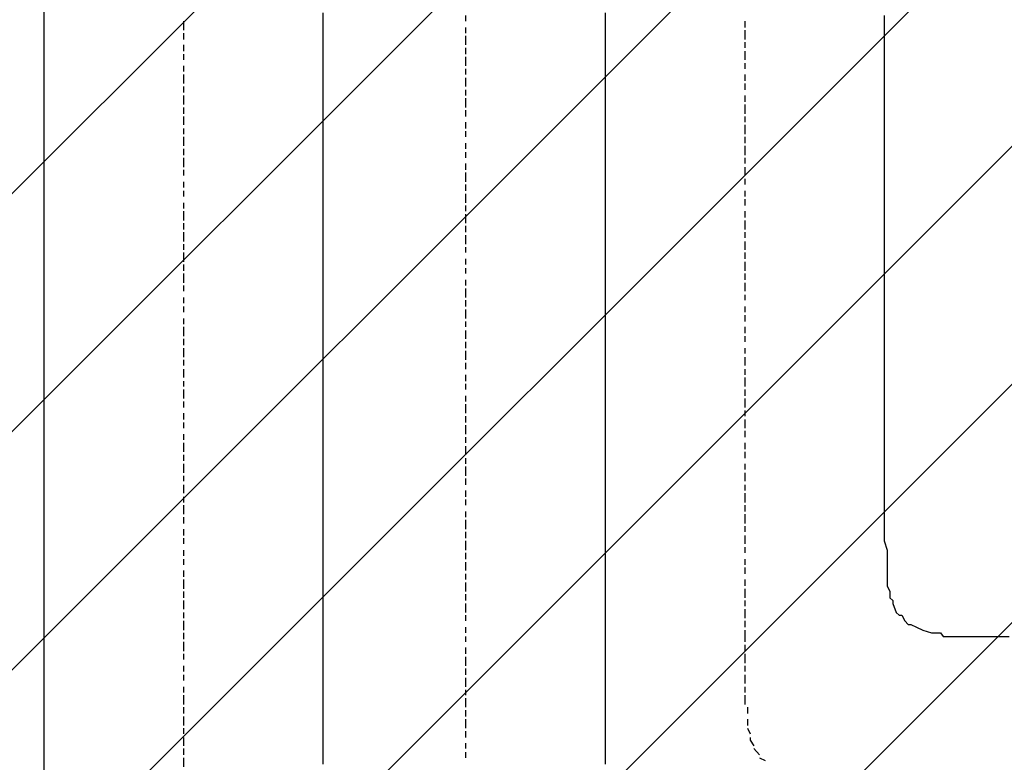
# Model space of a CAD drawing. Extents: x 997 to 109698, y 921 to 94021.
# Tile 431 of 656: x 22777 to 24181, y 39511 to 40570. Entities that reach past the tile are written whole.
import ezdxf

# ---------------------------------------------------------------- set-up
doc = ezdxf.new("R2010")
doc.units = 0
doc.header["$MEASUREMENT"] = 0
doc.layers.add('12', color=7, linetype='CONTINUOUS')
doc.layers.add('28', color=7, linetype='CONTINUOUS')

msp = doc.modelspace()

# ---------------------------------------------------------------- linework, layer by layer
at = {"layer": '12', "color": 5}
for p, q in [((22811.630503, 41460.563401), (22811.630503, 40461.563401)), ((23209.630503, 40579.563401), (23209.630503, 40567.563401)), ((23611.630503, 40579.563401), (23611.630503, 40567.563401)), ((24009.630503, 40575.563401), (24009.630503, 40567.563401)), ((23209.630503, 40567.563401), (23209.630503, 40558.563401)), ((23209.630503, 40558.563401), (23209.630503, 40546.563401)), ((23611.630503, 40567.563401), (23611.630503, 40558.563401)), ((23611.630503, 40558.563401), (23611.630503, 40546.563401)), ((24009.630503, 40567.563401), (24009.630503, 40554.563401)), ((24009.630503, 40554.563401), (24009.630503, 40546.563401)), ((23209.630503, 40546.563401), (23209.630503, 40537.563401)), ((23611.630503, 40546.563401), (23611.630503, 40537.563401)), ((24009.630503, 40546.563401), (24009.630503, 40533.563401)), ((23209.630503, 40537.563401), (23209.630503, 40529.563401)), ((23209.630503, 40529.563401), (23209.630503, 40516.563401)), ((23611.630503, 40537.563401), (23611.630503, 40529.563401)), ((23611.630503, 40529.563401), (23611.630503, 40516.563401)), ((24009.630503, 40533.563401), (24009.630503, 40524.563401)), ((23209.630503, 40516.563401), (23209.630503, 40507.563401)), ((23611.630503, 40516.563401), (23611.630503, 40507.563401)), ((24009.630503, 40524.563401), (24009.630503, 40516.563401)), ((24009.630503, 40516.563401), (24009.630503, 40503.563401)), ((23209.630503, 40507.563401), (23209.630503, 40499.563401)), ((23209.630503, 40499.563401), (23209.630503, 40486.563401)), ((23611.630503, 40507.563401), (23611.630503, 40499.563401)), ((23611.630503, 40499.563401), (23611.630503, 40486.563401)), ((24009.630503, 40503.563401), (24009.630503, 40495.563401)), ((23209.630503, 40486.563401), (23209.630503, 40478.563401)), ((23611.630503, 40486.563401), (23611.630503, 40478.563401)), ((24009.630503, 40495.563401), (24009.630503, 40486.563401)), ((24009.630503, 40486.563401), (24009.630503, 40474.563401)), ((23209.630503, 40478.563401), (23209.630503, 40469.563401)), ((23611.630503, 40478.563401), (23611.630503, 40469.563401)), ((24009.630503, 40474.563401), (24009.630503, 40465.563401)), ((22811.630503, 40461.563401), (22811.630503, 39462.563401)), ((23209.630503, 40469.563401), (23209.630503, 40457.563401)), ((23209.630503, 40457.563401), (23209.630503, 40448.563401)), ((23611.630503, 40469.563401), (23611.630503, 40457.563401)), ((23611.630503, 40457.563401), (23611.630503, 40448.563401)), ((24009.630503, 40465.563401), (24009.630503, 40457.563401)), ((24009.630503, 40457.563401), (24009.630503, 40444.563401)), ((23209.630503, 40448.563401), (23209.630503, 40435.563401)), ((23611.630503, 40448.563401), (23611.630503, 40435.563401)), ((24009.630503, 40444.563401), (24009.630503, 40435.563401)), ((23209.630503, 40435.563401), (23209.630503, 40427.563401)), ((23611.630503, 40435.563401), (23611.630503, 40427.563401)), ((24009.630503, 40435.563401), (24009.630503, 40423.563401)), ((23209.630503, 40427.563401), (23209.630503, 40419.563401)), ((23209.630503, 40419.563401), (23209.630503, 40406.563401)), ((23611.630503, 40427.563401), (23611.630503, 40419.563401)), ((23611.630503, 40419.563401), (23611.630503, 40406.563401)), ((24009.630503, 40423.563401), (24009.630503, 40414.563401)), ((24009.630503, 40414.563401), (24009.630503, 40406.563401)), ((23209.630503, 40406.563401), (23209.630503, 40397.563401)), ((23611.630503, 40406.563401), (23611.630503, 40397.563401)), ((24009.630503, 40406.563401), (24009.630503, 40393.563401)), ((23209.630503, 40397.563401), (23209.630503, 40389.563401)), ((23209.630503, 40389.563401), (23209.630503, 40376.563401)), ((23611.630503, 40397.563401), (23611.630503, 40389.563401)), ((23611.630503, 40389.563401), (23611.630503, 40376.563401)), ((24009.630503, 40393.563401), (24009.630503, 40385.563401)), ((24009.630503, 40385.563401), (24009.630503, 40376.563401)), ((23209.630503, 40376.563401), (23209.630503, 40368.563401)), ((23611.630503, 40376.563401), (23611.630503, 40368.563401)), ((24009.630503, 40376.563401), (24009.630503, 40364.563401)), ((23209.630503, 40368.563401), (23209.630503, 40359.563401)), ((23209.630503, 40359.563401), (23209.630503, 40347.563401)), ((23611.630503, 40368.563401), (23611.630503, 40359.563401)), ((23611.630503, 40359.563401), (23611.630503, 40347.563401)), ((24009.630503, 40364.563401), (24009.630503, 40355.563401)), ((23209.630503, 40347.563401), (23209.630503, 40338.563401)), ((23611.630503, 40347.563401), (23611.630503, 40338.563401)), ((24009.630503, 40355.563401), (24009.630503, 40347.563401)), ((24009.630503, 40347.563401), (24009.630503, 40334.563401)), ((23209.630503, 40338.563401), (23209.630503, 40325.563401)), ((23611.630503, 40338.563401), (23611.630503, 40325.563401)), ((24009.630503, 40334.563401), (24009.630503, 40325.563401)), ((23209.630503, 40325.563401), (23209.630503, 40317.563401)), ((23209.630503, 40317.563401), (23209.630503, 40308.563401)), ((23611.630503, 40325.563401), (23611.630503, 40317.563401)), ((23611.630503, 40317.563401), (23611.630503, 40308.563401)), ((24009.630503, 40325.563401), (24009.630503, 40317.563401)), ((24009.630503, 40317.563401), (24009.630503, 40304.563401)), ((23209.630503, 40308.563401), (23209.630503, 40296.563401)), ((23611.630503, 40308.563401), (23611.630503, 40296.563401)), ((24009.630503, 40304.563401), (24009.630503, 40296.563401)), ((23209.630503, 40296.563401), (23209.630503, 40287.563401)), ((23209.630503, 40287.563401), (23209.630503, 40279.563401)), ((23611.630503, 40296.563401), (23611.630503, 40287.563401)), ((23611.630503, 40287.563401), (23611.630503, 40279.563401)), ((24009.630503, 40296.563401), (24009.630503, 40283.563401)), ((23209.630503, 40279.563401), (23209.630503, 40266.563401)), ((23611.630503, 40279.563401), (23611.630503, 40266.563401)), ((24009.630503, 40283.563401), (24009.630503, 40275.563401)), ((24009.630503, 40275.563401), (24009.630503, 40266.563401)), ((23209.630503, 40266.563401), (23209.630503, 40258.563401)), ((23611.630503, 40266.563401), (23611.630503, 40258.563401)), ((24009.630503, 40266.563401), (24009.630503, 40253.563401)), ((23209.630503, 40258.563401), (23209.630503, 40249.563401)), ((23209.630503, 40249.563401), (23209.630503, 40237.563401)), ((23611.630503, 40258.563401), (23611.630503, 40249.563401)), ((23611.630503, 40249.563401), (23611.630503, 40237.563401)), ((24009.630503, 40253.563401), (24009.630503, 40245.563401)), ((24009.630503, 40245.563401), (24009.630503, 40237.563401)), ((23209.630503, 40237.563401), (23209.630503, 40228.563401)), ((23611.630503, 40237.563401), (23611.630503, 40228.563401)), ((24009.630503, 40237.563401), (24009.630503, 40224.563401)), ((23209.630503, 40228.563401), (23209.630503, 40215.563401)), ((23611.630503, 40228.563401), (23611.630503, 40215.563401)), ((24009.630503, 40224.563401), (24009.630503, 40215.563401)), ((23209.630503, 40215.563401), (23209.630503, 40207.563401)), ((23209.630503, 40207.563401), (23209.630503, 40198.563401)), ((23611.630503, 40215.563401), (23611.630503, 40207.563401)), ((23611.630503, 40207.563401), (23611.630503, 40198.563401)), ((24009.630503, 40215.563401), (24009.630503, 40207.563401)), ((24009.630503, 40207.563401), (24009.630503, 40194.563401)), ((23209.630503, 40198.563401), (23209.630503, 40186.563401)), ((23611.630503, 40198.563401), (23611.630503, 40186.563401)), ((24009.630503, 40194.563401), (24009.630503, 40186.563401)), ((23209.630503, 40186.563401), (23209.630503, 40177.563401)), ((23209.630503, 40177.563401), (23209.630503, 40169.563401)), ((23611.630503, 40186.563401), (23611.630503, 40177.563401)), ((23611.630503, 40177.563401), (23611.630503, 40169.563401)), ((24009.630503, 40186.563401), (24009.630503, 40173.563401)), ((23209.630503, 40169.563401), (23209.630503, 40156.563401)), ((23611.630503, 40169.563401), (23611.630503, 40156.563401)), ((24009.630503, 40173.563401), (24009.630503, 40165.563401)), ((24009.630503, 40165.563401), (24009.630503, 40156.563401)), ((23209.630503, 40156.563401), (23209.630503, 40148.563401)), ((23209.630503, 40148.563401), (23209.630503, 40139.563401)), ((23611.630503, 40156.563401), (23611.630503, 40148.563401)), ((23611.630503, 40148.563401), (23611.630503, 40139.563401)), ((24009.630503, 40156.563401), (24009.630503, 40143.563401)), ((23209.630503, 40139.563401), (23209.630503, 40126.563401)), ((23611.630503, 40139.563401), (23611.630503, 40126.563401)), ((24009.630503, 40143.563401), (24009.630503, 40135.563401)), ((24009.630503, 40135.563401), (24009.630503, 40126.563401)), ((23209.630503, 40126.563401), (23209.630503, 40118.563401)), ((23611.630503, 40126.563401), (23611.630503, 40118.563401)), ((24009.630503, 40126.563401), (24009.630503, 40114.563401)), ((23209.630503, 40118.563401), (23209.630503, 40105.563401)), ((23209.630503, 40105.563401), (23209.630503, 40097.563401)), ((23611.630503, 40118.563401), (23611.630503, 40105.563401)), ((23611.630503, 40105.563401), (23611.630503, 40097.563401)), ((24009.630503, 40114.563401), (24009.630503, 40105.563401)), ((24009.630503, 40105.563401), (24009.630503, 40097.563401)), ((23209.630503, 40097.563401), (23209.630503, 40088.563401)), ((23611.630503, 40097.563401), (23611.630503, 40088.563401)), ((24009.630503, 40097.563401), (24009.630503, 40084.563401)), ((23209.630503, 40088.563401), (23209.630503, 40076.563401)), ((23611.630503, 40088.563401), (23611.630503, 40076.563401)), ((24009.630503, 40084.563401), (24009.630503, 40076.563401)), ((23209.630503, 40076.563401), (23209.630503, 40067.563401)), ((23209.630503, 40067.563401), (23209.630503, 40059.563401)), ((23611.630503, 40076.563401), (23611.630503, 40067.563401)), ((23611.630503, 40067.563401), (23611.630503, 40059.563401)), ((24009.630503, 40076.563401), (24009.630503, 40063.563401)), ((24009.630503, 40063.563401), (24009.630503, 40054.563401)), ((23209.630503, 40059.563401), (23209.630503, 40046.563401)), ((23611.630503, 40059.563401), (23611.630503, 40046.563401)), ((24009.630503, 40054.563401), (24009.630503, 40046.563401)), ((23209.630503, 40046.563401), (23209.630503, 40038.563401)), ((23209.630503, 40038.563401), (23209.630503, 40029.563401)), ((23611.630503, 40046.563401), (23611.630503, 40038.563401)), ((23611.630503, 40038.563401), (23611.630503, 40029.563401)), ((24009.630503, 40046.563401), (24009.630503, 40033.563401)), ((23209.630503, 40029.563401), (23209.630503, 40016.563401)), ((23611.630503, 40029.563401), (23611.630503, 40016.563401)), ((24009.630503, 40033.563401), (24009.630503, 40025.563401)), ((24009.630503, 40025.563401), (24009.630503, 40016.563401)), ((23209.630503, 40016.563401), (23209.630503, 40008.563401)), ((23209.630503, 40008.563401), (23209.630503, 39999.563401)), ((23611.630503, 40016.563401), (23611.630503, 40008.563401)), ((23611.630503, 40008.563401), (23611.630503, 39999.563401)), ((24009.630503, 40016.563401), (24009.630503, 40004.563401)), ((23209.630503, 39999.563401), (23209.630503, 39987.563401)), ((23611.630503, 39999.563401), (23611.630503, 39987.563401)), ((24009.630503, 40004.563401), (24009.630503, 39995.563401)), ((24009.630503, 39995.563401), (24009.630503, 39987.563401)), ((23209.630503, 39987.563401), (23209.630503, 39978.563401)), ((23611.630503, 39987.563401), (23611.630503, 39978.563401)), ((24009.630503, 39987.563401), (24009.630503, 39974.563401)), ((23209.630503, 39978.563401), (23209.630503, 39966.563401)), ((23209.630503, 39966.563401), (23209.630503, 39957.563401)), ((23611.630503, 39978.563401), (23611.630503, 39966.563401)), ((23611.630503, 39966.563401), (23611.630503, 39957.563401)), ((24009.630503, 39974.563401), (24009.630503, 39966.563401)), ((24009.630503, 39966.563401), (24009.630503, 39953.563401)), ((23209.630503, 39957.563401), (23209.630503, 39949.563401)), ((23611.630503, 39957.563401), (23611.630503, 39949.563401)), ((24009.630503, 39953.563401), (24009.630503, 39944.563401)), ((23209.630503, 39949.563401), (23209.630503, 39936.563401)), ((23209.630503, 39936.563401), (23209.630503, 39928.563401)), ((23611.630503, 39949.563401), (23611.630503, 39936.563401)), ((23611.630503, 39936.563401), (23611.630503, 39928.563401)), ((24009.630503, 39944.563401), (24009.630503, 39936.563401)), ((24009.630503, 39936.563401), (24009.630503, 39923.563401)), ((23209.630503, 39928.563401), (23209.630503, 39919.563401)), ((23611.630503, 39928.563401), (23611.630503, 39919.563401)), ((24009.630503, 39923.563401), (24009.630503, 39915.563401)), ((23209.630503, 39919.563401), (23209.630503, 39906.563401)), ((23611.630503, 39919.563401), (23611.630503, 39906.563401)), ((24009.630503, 39915.563401), (24009.630503, 39906.563401)), ((23209.630503, 39906.563401), (23209.630503, 39898.563401)), ((23209.630503, 39898.563401), (23209.630503, 39889.563401)), ((23611.630503, 39906.563401), (23611.630503, 39898.563401)), ((23611.630503, 39898.563401), (23611.630503, 39889.563401)), ((24009.630503, 39906.563401), (24009.630503, 39894.563401)), ((24009.630503, 39894.563401), (24009.630503, 39889.563401)), ((23209.630503, 39889.563401), (23209.630503, 39877.563401)), ((23611.630503, 39889.563401), (23611.630503, 39877.563401)), ((24009.630503, 39889.563401), (24009.630503, 39885.563401)), ((24009.630503, 39885.563401), (24009.630503, 39872.563401)), ((23209.630503, 39877.563401), (23209.630503, 39868.563401)), ((23209.630503, 39868.563401), (23209.630503, 39856.563401)), ((23611.630503, 39877.563401), (23611.630503, 39868.563401)), ((23611.630503, 39868.563401), (23611.630503, 39856.563401)), ((24009.630503, 39872.563401), (24009.630503, 39864.563401)), ((23209.630503, 39856.563401), (23209.630503, 39847.563401)), ((23611.630503, 39856.563401), (23611.630503, 39847.563401)), ((24009.630503, 39864.563401), (24009.630503, 39856.563401)), ((24009.630503, 39856.563401), (24009.630503, 39843.563401)), ((23209.630503, 39847.563401), (23209.630503, 39839.563401)), ((23209.630503, 39839.563401), (23209.630503, 39826.563401)), ((23611.630503, 39847.563401), (23611.630503, 39839.563401)), ((23611.630503, 39839.563401), (23611.630503, 39826.563401)), ((24009.630503, 39843.563401), (24009.630503, 39834.563401)), ((23209.630503, 39826.563401), (23209.630503, 39817.563401)), ((23611.630503, 39826.563401), (23611.630503, 39817.563401)), ((24009.630503, 39834.563401), (24009.630503, 39826.563401)), ((24009.630503, 39826.563401), (24013.630503, 39813.563401)), ((23209.630503, 39817.563401), (23209.630503, 39809.563401)), ((23611.630503, 39817.563401), (23611.630503, 39809.563401)), ((24013.630503, 39813.563401), (24013.630503, 39805.563401)), ((23209.630503, 39809.563401), (23209.630503, 39796.563401)), ((23209.630503, 39796.563401), (23209.630503, 39788.563401)), ((23611.630503, 39809.563401), (23611.630503, 39796.563401)), ((23611.630503, 39796.563401), (23611.630503, 39788.563401)), ((24013.630503, 39805.563401), (24013.630503, 39792.563401)), ((23209.630503, 39788.563401), (23209.630503, 39779.563401)), ((23611.630503, 39788.563401), (23611.630503, 39779.563401)), ((24013.630503, 39792.563401), (24013.630503, 39784.563401)), ((24013.630503, 39784.563401), (24013.630503, 39775.563401)), ((23209.630503, 39779.563401), (23209.630503, 39767.563401)), ((23611.630503, 39779.563401), (23611.630503, 39767.563401)), ((24013.630503, 39775.563401), (24013.630503, 39762.563401)), ((23209.630503, 39767.563401), (23209.630503, 39758.563401)), ((23209.630503, 39758.563401), (23209.630503, 39745.563401)), ((23611.630503, 39767.563401), (23611.630503, 39758.563401)), ((23611.630503, 39758.563401), (23611.630503, 39745.563401)), ((24013.630503, 39762.563401), (24017.630503, 39754.563401)), ((24017.630503, 39754.563401), (24017.630503, 39745.563401)), ((23209.630503, 39745.563401), (23209.630503, 39737.563401)), ((23611.630503, 39745.563401), (23611.630503, 39737.563401)), ((23209.630503, 39737.563401), (23209.630503, 39729.563401)), ((23209.630503, 39729.563401), (23209.630503, 39716.563401)), ((23611.630503, 39737.563401), (23611.630503, 39729.563401)), ((23611.630503, 39729.563401), (23611.630503, 39716.563401)), ((24021.630503, 39737.563401), (24026.630503, 39724.563401)), ((23209.630503, 39716.563401), (23209.630503, 39707.563401)), ((23611.630503, 39716.563401), (23611.630503, 39707.563401)), ((24034.630503, 39720.563401), (24038.630503, 39712.563401)), ((23209.630503, 39707.563401), (23209.630503, 39699.563401)), ((23209.630503, 39699.563401), (23209.630503, 39686.563401)), ((23611.630503, 39707.563401), (23611.630503, 39699.563401)), ((23611.630503, 39699.563401), (23611.630503, 39686.563401)), ((24047.630503, 39707.563401), (24055.630503, 39703.563401)), ((24055.630503, 39703.563401), (24064.630503, 39699.563401)), ((24064.630503, 39699.563401), (24076.630503, 39695.563401)), ((23209.630503, 39686.563401), (23209.630503, 39678.563401)), ((23611.630503, 39686.563401), (23611.630503, 39678.563401)), ((24076.630503, 39695.563401), (24085.630503, 39695.563401)), ((24093.630503, 39690.563401), (24106.630503, 39690.563401)), ((24106.630503, 39690.563401), (24115.630503, 39690.563401)), ((24115.630503, 39690.563401), (24123.630503, 39690.563401)), ((24123.630503, 39690.563401), (24136.630503, 39690.563401)), ((24136.630503, 39690.563401), (24144.630503, 39690.563401)), ((24144.630503, 39690.563401), (24157.630503, 39690.563401)), ((24157.630503, 39690.563401), (24165.630503, 39690.563401)), ((24165.630503, 39690.563401), (24174.630503, 39690.563401)), ((24174.630503, 39690.563401), (24187.630503, 39690.563401)), ((23209.630503, 39678.563401), (23209.630503, 39669.563401)), ((23611.630503, 39678.563401), (23611.630503, 39669.563401)), ((23209.630503, 39669.563401), (23209.630503, 39657.563401)), ((23209.630503, 39657.563401), (23209.630503, 39648.563401)), ((23611.630503, 39669.563401), (23611.630503, 39657.563401)), ((23611.630503, 39657.563401), (23611.630503, 39648.563401)), ((23209.630503, 39648.563401), (23209.630503, 39635.563401)), ((23611.630503, 39648.563401), (23611.630503, 39635.563401)), ((23209.630503, 39635.563401), (23209.630503, 39627.563401)), ((23611.630503, 39635.563401), (23611.630503, 39627.563401)), ((23209.630503, 39627.563401), (23209.630503, 39618.563401)), ((23209.630503, 39618.563401), (23209.630503, 39606.563401)), ((23611.630503, 39627.563401), (23611.630503, 39618.563401)), ((23611.630503, 39618.563401), (23611.630503, 39606.563401)), ((23209.630503, 39606.563401), (23209.630503, 39597.563401)), ((23611.630503, 39606.563401), (23611.630503, 39597.563401)), ((23209.630503, 39597.563401), (23209.630503, 39589.563401)), ((23209.630503, 39589.563401), (23209.630503, 39576.563401)), ((23611.630503, 39597.563401), (23611.630503, 39589.563401)), ((23611.630503, 39589.563401), (23611.630503, 39576.563401)), ((23209.630503, 39576.563401), (23209.630503, 39568.563401)), ((23611.630503, 39576.563401), (23611.630503, 39568.563401)), ((23209.630503, 39568.563401), (23209.630503, 39559.563401)), ((23209.630503, 39559.563401), (23209.630503, 39546.563401)), ((23611.630503, 39568.563401), (23611.630503, 39559.563401)), ((23611.630503, 39559.563401), (23611.630503, 39546.563401)), ((23209.630503, 39546.563401), (23209.630503, 39538.563401)), ((23611.630503, 39546.563401), (23611.630503, 39538.563401)), ((23209.630503, 39538.563401), (23209.630503, 39525.563401)), ((23611.630503, 39538.563401), (23611.630503, 39525.563401)), ((23209.630503, 39525.563401), (23209.630503, 39517.563401)), ((23209.630503, 39517.563401), (23209.630503, 39508.563401)), ((23611.630503, 39525.563401), (23611.630503, 39517.563401)), ((23611.630503, 39517.563401), (23611.630503, 39508.563401))]:
    msp.add_line(p, q, dxfattribs=at)
at = {"layer": '12', "color": 1}
for p, q in [((23412.630503, 40575.563401), (23412.630503, 40567.563401)), ((23010.630503, 40567.563401), (23010.630503, 40554.563401)), ((23412.630503, 40558.563401), (23412.630503, 40550.563401)), ((23810.630503, 40567.563401), (23810.630503, 40558.563401)), ((23810.630503, 40554.563401), (23810.630503, 40541.563401)), ((23010.630503, 40550.563401), (23010.630503, 40541.563401)), ((23412.630503, 40546.563401), (23412.630503, 40533.563401)), ((23010.630503, 40533.563401), (23010.630503, 40524.563401)), ((23412.630503, 40529.563401), (23412.630503, 40520.563401)), ((23810.630503, 40537.563401), (23810.630503, 40529.563401)), ((23010.630503, 40520.563401), (23010.630503, 40512.563401)), ((23412.630503, 40516.563401), (23412.630503, 40503.563401)), ((23810.630503, 40524.563401), (23810.630503, 40512.563401)), ((23010.630503, 40503.563401), (23010.630503, 40495.563401)), ((23412.630503, 40499.563401), (23412.630503, 40491.563401)), ((23810.630503, 40507.563401), (23810.630503, 40499.563401)), ((23010.630503, 40491.563401), (23010.630503, 40478.563401)), ((23412.630503, 40486.563401), (23412.630503, 40474.563401)), ((23810.630503, 40491.563401), (23810.630503, 40482.563401)), ((23010.630503, 40474.563401), (23010.630503, 40465.563401)), ((23810.630503, 40478.563401), (23810.630503, 40469.563401)), ((23010.630503, 40461.563401), (23010.630503, 40448.563401)), ((23412.630503, 40469.563401), (23412.630503, 40461.563401)), ((23412.630503, 40457.563401), (23412.630503, 40444.563401)), ((23810.630503, 40461.563401), (23810.630503, 40452.563401)), ((23010.630503, 40444.563401), (23010.630503, 40435.563401)), ((23810.630503, 40448.563401), (23810.630503, 40435.563401)), ((23010.630503, 40431.563401), (23010.630503, 40419.563401)), ((23412.630503, 40440.563401), (23412.630503, 40431.563401)), ((23810.630503, 40431.563401), (23810.630503, 40423.563401)), ((23010.630503, 40414.563401), (23010.630503, 40406.563401)), ((23412.630503, 40423.563401), (23412.630503, 40414.563401)), ((23810.630503, 40419.563401), (23810.630503, 40406.563401)), ((23010.630503, 40402.563401), (23010.630503, 40389.563401)), ((23412.630503, 40410.563401), (23412.630503, 40402.563401)), ((23810.630503, 40402.563401), (23810.630503, 40393.563401)), ((23010.630503, 40385.563401), (23010.630503, 40376.563401)), ((23412.630503, 40393.563401), (23412.630503, 40385.563401)), ((23810.630503, 40389.563401), (23810.630503, 40376.563401)), ((23010.630503, 40372.563401), (23010.630503, 40359.563401)), ((23412.630503, 40380.563401), (23412.630503, 40372.563401)), ((23810.630503, 40372.563401), (23810.630503, 40364.563401)), ((23412.630503, 40364.563401), (23412.630503, 40355.563401)), ((23810.630503, 40359.563401), (23810.630503, 40347.563401)), ((23010.630503, 40355.563401), (23010.630503, 40347.563401)), ((23412.630503, 40351.563401), (23412.630503, 40338.563401)), ((23010.630503, 40338.563401), (23010.630503, 40330.563401)), ((23412.630503, 40334.563401), (23412.630503, 40325.563401)), ((23810.630503, 40342.563401), (23810.630503, 40334.563401)), ((23010.630503, 40325.563401), (23010.630503, 40317.563401)), ((23412.630503, 40321.563401), (23412.630503, 40308.563401)), ((23810.630503, 40325.563401), (23810.630503, 40317.563401)), ((23010.630503, 40308.563401), (23010.630503, 40300.563401)), ((23412.630503, 40304.563401), (23412.630503, 40296.563401)), ((23810.630503, 40313.563401), (23810.630503, 40304.563401)), ((23010.630503, 40296.563401), (23010.630503, 40283.563401)), ((23412.630503, 40292.563401), (23412.630503, 40279.563401)), ((23810.630503, 40296.563401), (23810.630503, 40287.563401)), ((23010.630503, 40279.563401), (23010.630503, 40270.563401)), ((23412.630503, 40275.563401), (23412.630503, 40266.563401)), ((23810.630503, 40283.563401), (23810.630503, 40270.563401)), ((23010.630503, 40266.563401), (23010.630503, 40253.563401)), ((23412.630503, 40262.563401), (23412.630503, 40249.563401)), ((23810.630503, 40266.563401), (23810.630503, 40258.563401)), ((23010.630503, 40249.563401), (23010.630503, 40241.563401)), ((23412.630503, 40245.563401), (23412.630503, 40237.563401)), ((23810.630503, 40253.563401), (23810.630503, 40241.563401)), ((23010.630503, 40237.563401), (23010.630503, 40224.563401)), ((23810.630503, 40237.563401), (23810.630503, 40228.563401)), ((23010.630503, 40220.563401), (23010.630503, 40211.563401)), ((23412.630503, 40228.563401), (23412.630503, 40220.563401)), ((23810.630503, 40224.563401), (23810.630503, 40211.563401)), ((23010.630503, 40207.563401), (23010.630503, 40194.563401)), ((23412.630503, 40215.563401), (23412.630503, 40207.563401)), ((23810.630503, 40207.563401), (23810.630503, 40198.563401)), ((23010.630503, 40190.563401), (23010.630503, 40182.563401)), ((23412.630503, 40198.563401), (23412.630503, 40190.563401)), ((23810.630503, 40194.563401), (23810.630503, 40182.563401)), ((23412.630503, 40186.563401), (23412.630503, 40173.563401)), ((23810.630503, 40177.563401), (23810.630503, 40169.563401)), ((23010.630503, 40173.563401), (23010.630503, 40165.563401)), ((23412.630503, 40169.563401), (23412.630503, 40160.563401)), ((23010.630503, 40160.563401), (23010.630503, 40152.563401)), ((23412.630503, 40156.563401), (23412.630503, 40143.563401)), ((23810.630503, 40160.563401), (23810.630503, 40152.563401)), ((23810.630503, 40148.563401), (23810.630503, 40139.563401)), ((23010.630503, 40143.563401), (23010.630503, 40135.563401)), ((23412.630503, 40139.563401), (23412.630503, 40131.563401)), ((23010.630503, 40131.563401), (23010.630503, 40118.563401)), ((23412.630503, 40126.563401), (23412.630503, 40114.563401)), ((23810.630503, 40131.563401), (23810.630503, 40122.563401)), ((23010.630503, 40114.563401), (23010.630503, 40105.563401)), ((23412.630503, 40110.563401), (23412.630503, 40101.563401)), ((23810.630503, 40118.563401), (23810.630503, 40110.563401)), ((23010.630503, 40101.563401), (23010.630503, 40088.563401)), ((23412.630503, 40097.563401), (23412.630503, 40084.563401)), ((23810.630503, 40101.563401), (23810.630503, 40093.563401)), ((23010.630503, 40084.563401), (23010.630503, 40076.563401)), ((23412.630503, 40080.563401), (23412.630503, 40071.563401)), ((23810.630503, 40088.563401), (23810.630503, 40076.563401)), ((23010.630503, 40071.563401), (23010.630503, 40059.563401)), ((23412.630503, 40063.563401), (23412.630503, 40054.563401)), ((23810.630503, 40071.563401), (23810.630503, 40063.563401)), ((23010.630503, 40054.563401), (23010.630503, 40046.563401)), ((23412.630503, 40050.563401), (23412.630503, 40042.563401)), ((23810.630503, 40059.563401), (23810.630503, 40046.563401)), ((23010.630503, 40042.563401), (23010.630503, 40029.563401)), ((23810.630503, 40042.563401), (23810.630503, 40033.563401)), ((23010.630503, 40025.563401), (23010.630503, 40016.563401)), ((23412.630503, 40033.563401), (23412.630503, 40025.563401)), ((23412.630503, 40021.563401), (23412.630503, 40008.563401)), ((23810.630503, 40029.563401), (23810.630503, 40016.563401)), ((23010.630503, 40008.563401), (23010.630503, 39999.563401)), ((23810.630503, 40012.563401), (23810.630503, 40004.563401)), ((23010.630503, 39995.563401), (23010.630503, 39987.563401)), ((23412.630503, 40004.563401), (23412.630503, 39995.563401)), ((23810.630503, 39999.563401), (23810.630503, 39987.563401)), ((23412.630503, 39991.563401), (23412.630503, 39978.563401)), ((23810.630503, 39983.563401), (23810.630503, 39974.563401)), ((23010.630503, 39978.563401), (23010.630503, 39970.563401)), ((23010.630503, 39966.563401), (23010.630503, 39953.563401)), ((23412.630503, 39974.563401), (23412.630503, 39966.563401)), ((23810.630503, 39966.563401), (23810.630503, 39957.563401)), ((23412.630503, 39961.563401), (23412.630503, 39949.563401)), ((23810.630503, 39953.563401), (23810.630503, 39944.563401)), ((23010.630503, 39949.563401), (23010.630503, 39940.563401)), ((23010.630503, 39936.563401), (23010.630503, 39923.563401)), ((23412.630503, 39944.563401), (23412.630503, 39936.563401)), ((23810.630503, 39936.563401), (23810.630503, 39928.563401)), ((23412.630503, 39932.563401), (23412.630503, 39919.563401)), ((23810.630503, 39923.563401), (23810.630503, 39911.563401)), ((23010.630503, 39919.563401), (23010.630503, 39911.563401)), ((23412.630503, 39915.563401), (23412.630503, 39906.563401)), ((23010.630503, 39906.563401), (23010.630503, 39894.563401)), ((23412.630503, 39898.563401), (23412.630503, 39889.563401)), ((23810.630503, 39906.563401), (23810.630503, 39898.563401)), ((23810.630503, 39894.563401), (23810.630503, 39881.563401)), ((23010.630503, 39889.563401), (23010.630503, 39881.563401)), ((23412.630503, 39885.563401), (23412.630503, 39877.563401)), ((23010.630503, 39877.563401), (23010.630503, 39864.563401)), ((23412.630503, 39868.563401), (23412.630503, 39860.563401)), ((23810.630503, 39877.563401), (23810.630503, 39868.563401)), ((23010.630503, 39860.563401), (23010.630503, 39851.563401)), ((23412.630503, 39856.563401), (23412.630503, 39843.563401)), ((23810.630503, 39864.563401), (23810.630503, 39851.563401)), ((23010.630503, 39843.563401), (23010.630503, 39834.563401)), ((23412.630503, 39839.563401), (23412.630503, 39830.563401)), ((23810.630503, 39847.563401), (23810.630503, 39839.563401)), ((23010.630503, 39830.563401), (23010.630503, 39822.563401)), ((23412.630503, 39826.563401), (23412.630503, 39813.563401)), ((23810.630503, 39834.563401), (23810.630503, 39822.563401)), ((23010.630503, 39813.563401), (23010.630503, 39805.563401)), ((23810.630503, 39817.563401), (23810.630503, 39809.563401)), ((23010.630503, 39800.563401), (23010.630503, 39792.563401)), ((23412.630503, 39809.563401), (23412.630503, 39800.563401)), ((23412.630503, 39796.563401), (23412.630503, 39784.563401)), ((23810.630503, 39800.563401), (23810.630503, 39792.563401)), ((23010.630503, 39784.563401), (23010.630503, 39775.563401)), ((23810.630503, 39788.563401), (23810.630503, 39779.563401)), ((23010.630503, 39771.563401), (23010.630503, 39758.563401)), ((23412.630503, 39779.563401), (23412.630503, 39771.563401)), ((23810.630503, 39771.563401), (23810.630503, 39762.563401)), ((23010.630503, 39754.563401), (23010.630503, 39745.563401)), ((23412.630503, 39767.563401), (23412.630503, 39754.563401)), ((23810.630503, 39758.563401), (23810.630503, 39745.563401)), ((23010.630503, 39741.563401), (23010.630503, 39729.563401)), ((23412.630503, 39750.563401), (23412.630503, 39741.563401)), ((23810.630503, 39741.563401), (23810.630503, 39733.563401)), ((23412.630503, 39737.563401), (23412.630503, 39724.563401)), ((23810.630503, 39729.563401), (23810.630503, 39716.563401)), ((23010.630503, 39724.563401), (23010.630503, 39716.563401)), ((23010.630503, 39712.563401), (23010.630503, 39699.563401)), ((23412.630503, 39720.563401), (23412.630503, 39712.563401)), ((23810.630503, 39712.563401), (23810.630503, 39703.563401)), ((23412.630503, 39703.563401), (23412.630503, 39695.563401)), ((23810.630503, 39699.563401), (23810.630503, 39690.563401)), ((23010.630503, 39695.563401), (23010.630503, 39686.563401)), ((23412.630503, 39690.563401), (23412.630503, 39682.563401)), ((23810.630503, 39690.563401), (23810.630503, 39682.563401)), ((23010.630503, 39682.563401), (23010.630503, 39669.563401)), ((23412.630503, 39674.563401), (23412.630503, 39665.563401)), ((23810.630503, 39678.563401), (23810.630503, 39669.563401)), ((23010.630503, 39665.563401), (23010.630503, 39657.563401)), ((23412.630503, 39661.563401), (23412.630503, 39648.563401)), ((23810.630503, 39665.563401), (23810.630503, 39652.563401)), ((23010.630503, 39648.563401), (23010.630503, 39640.563401)), ((23412.630503, 39644.563401), (23412.630503, 39635.563401)), ((23810.630503, 39648.563401), (23810.630503, 39640.563401)), ((23010.630503, 39635.563401), (23010.630503, 39627.563401)), ((23412.630503, 39631.563401), (23412.630503, 39618.563401)), ((23810.630503, 39635.563401), (23810.630503, 39623.563401)), ((23010.630503, 39618.563401), (23010.630503, 39610.563401)), ((23412.630503, 39614.563401), (23412.630503, 39606.563401)), ((23810.630503, 39618.563401), (23810.630503, 39610.563401)), ((23010.630503, 39606.563401), (23010.630503, 39593.563401)), ((23412.630503, 39602.563401), (23412.630503, 39589.563401)), ((23810.630503, 39606.563401), (23810.630503, 39593.563401)), ((23010.630503, 39589.563401), (23010.630503, 39580.563401)), ((23814.630503, 39589.563401), (23814.630503, 39580.563401)), ((23010.630503, 39576.563401), (23010.630503, 39563.563401)), ((23412.630503, 39585.563401), (23412.630503, 39576.563401)), ((23412.630503, 39572.563401), (23412.630503, 39559.563401)), ((23814.630503, 39572.563401), (23814.630503, 39563.563401)), ((23010.630503, 39559.563401), (23010.630503, 39551.563401)), ((23814.630503, 39559.563401), (23818.630503, 39551.563401)), ((23010.630503, 39546.563401), (23010.630503, 39534.563401)), ((23412.630503, 39555.563401), (23412.630503, 39546.563401)), ((23010.630503, 39530.563401), (23010.630503, 39521.563401)), ((23412.630503, 39538.563401), (23412.630503, 39530.563401)), ((23823.630503, 39530.563401), (23831.630503, 39521.563401)), ((23010.630503, 39517.563401), (23010.630503, 39504.563401)), ((23412.630503, 39525.563401), (23412.630503, 39517.563401)), ((23831.630503, 39517.563401), (23839.630503, 39513.563401))]:
    msp.add_line(p, q, dxfattribs=at)
at = {"layer": '12', "color": 5}
for points in [[(24017.630503, 39745.563401), (24021.630503, 39741.563401), (24021.630503, 39737.563401)], [(24026.630503, 39724.563401), (24030.630503, 39720.563401), (24034.630503, 39720.563401)], [(24038.630503, 39712.563401), (24043.630503, 39707.563401), (24047.630503, 39707.563401)], [(24085.630503, 39695.563401), (24089.630503, 39695.563401), (24093.630503, 39690.563401)]]:
    msp.add_lwpolyline(points, dxfattribs=at)
at = {"layer": '12', "color": 1}
msp.add_lwpolyline([(23818.630503, 39546.563401), (23818.630503, 39542.563401), (23823.630503, 39534.563401)], dxfattribs=at)
at = {"layer": '28', "color": 2}
for p, q in [((17815.605927, 35370.953237), (36822.636205, 54377.983516)), ((18155.017182, 35370.953237), (36822.636205, 54038.572261)), ((18494.428437, 35370.953237), (36822.636205, 53699.161006)), ((18833.839692, 35370.953237), (36822.636205, 53359.749751)), ((19173.250947, 35370.953237), (36822.636205, 53020.338496)), ((19512.662202, 35370.953237), (36822.636205, 52680.927241)), ((19852.073457, 35370.953237), (36822.636205, 52341.515986))]:
    msp.add_line(p, q, dxfattribs=at)

doc.saveas('drawing.dxf')
